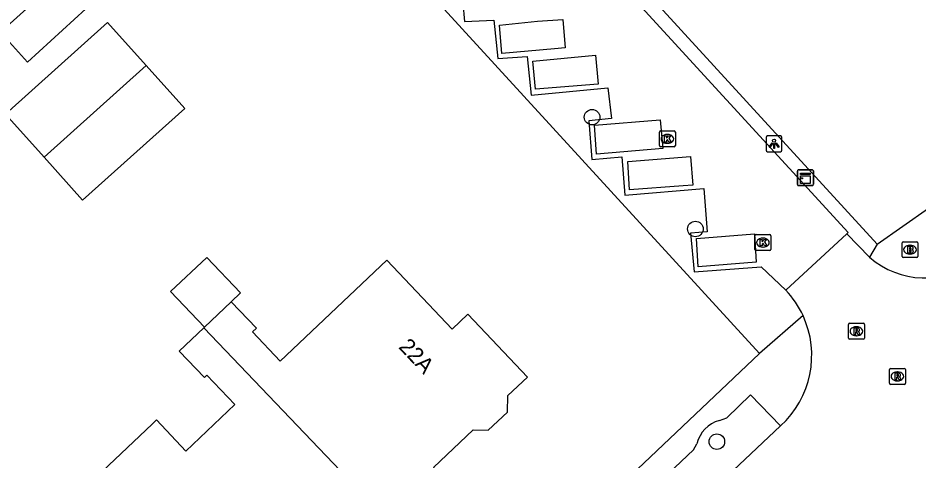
# Model space of a CAD drawing. Extents: x 161772 to 163123, y 383092 to 383917.
# Drawn here: x 162731.8 to 162788.4, y 383787.8 to 383815.6 of the extents above; entities that cross this region are included whole.
import ezdxf

# ---------------------------------------------------------------- set-up
doc = ezdxf.new("R2010")
doc.units = 0
for name, color, linetype in [('IMGEO_Boom', 7, 'Continuous'), ('IMGEO_Brandkraan', 7, 'Continuous'), ('IMGEO_Kast', 7, 'Continuous'), ('IMGEO_Kolk', 7, 'Continuous'), ('IMGEO_Lichtpunt', 7, 'Continuous'), ('IMGEO_Pand', 7, 'Continuous'), ('IMGEO_Pand_nummerreeks', 7, 'Continuous'), ('IMGEO_Parkeervlak_open', 7, 'Continuous'), ('IMGEO_Rijbaan_lokaal_open', 7, 'Continuous'), ('IMGEO_Rioolput', 7, 'Continuous'), ('IMGEO_Voetpad_open', 7, 'Continuous')]:
    doc.layers.add(name, color=color, linetype=linetype)

msp = doc.modelspace()

# ---------------------------------------------------------------- linework, layer by layer
at = {"layer": 'IMGEO_Boom'}
for centre in [(162767.907, 383809.345), (162774.409, 383802.312), (162775.759, 383788.932)]:
    msp.add_circle(centre, 0.489, dxfattribs=at)
at = {"layer": 'IMGEO_Brandkraan'}
for p, q in [((162787.407, 383800.583), (162787.407, 383801.435)), ((162787.482, 383801.509), (162788.334, 383801.509)), ((162788.408, 383801.435), (162788.408, 383800.583)), ((162787.895, 383801.289), (162787.92, 383801.289)), ((162788.334, 383800.509), (162787.482, 383800.509)), ((162787.918, 383800.729), (162787.893, 383800.729))]:
    msp.add_line(p, q, dxfattribs=at)
for points in [[(162787.407, 383800.583), (162787.407, 383801.435)], [(162787.482, 383801.509), (162788.334, 383801.509)], [(162788.408, 383801.435), (162788.408, 383800.583)], [(162787.755, 383801.209), (162787.755, 383800.809), (162787.968, 383800.809)], [(162787.986, 383801.209), (162787.755, 383801.209)], [(162787.934, 383801.128), (162787.88, 383801.128), (162787.88, 383801.052)], [(162787.88, 383801.052), (162787.933, 383801.052)], [(162787.942, 383800.976), (162787.88, 383800.976), (162787.88, 383800.895)], [(162787.88, 383800.895), (162787.942, 383800.895)], [(162788.334, 383800.509), (162787.482, 383800.509)]]:
    msp.add_lwpolyline(points, dxfattribs=at)
for centre, radius, start, end in [((162787.484, 383801.433), 0.0765, 91.552, 178.448), ((162787.484, 383801.433), 0.0765, 91.552, 178.448), ((162788.332, 383801.433), 0.0765, 1.552, 88.448), ((162788.332, 383801.433), 0.0765, 1.552, 88.448), ((162787.935, 383801.09), 0.0379, 267.8285, 90.9355), ((162787.943, 383800.935), 0.0404, 269.8759, 90.5077), ((162787.974, 383801.06), 0.251, 268.6676, 293.5347), ((162787.99, 383801.064), 0.145, 59.4692, 91.5367), ((162788.015, 383801.111), 0.0922, 285.5137, 58.1501), ((162788.02, 383800.919), 0.105, 301.3115, 78.989), ((162787.484, 383800.585), 0.0765, 181.552, 268.448), ((162787.484, 383800.585), 0.0765, 181.552, 268.448), ((162788.332, 383800.585), 0.0765, 271.552, 358.448), ((162788.332, 383800.585), 0.0765, 271.552, 358.448)]:
    msp.add_arc(centre, radius, start, end, dxfattribs=at)
for centre, major_axis, ratio, start_param, end_param in [((162787.894, 383801.009), (-0.387, 0.002), 0.722429, 4.712389, 7.853982), ((162787.919, 383801.009), (-0.39, 0.002), 0.717154, 1.570796, 4.712389)]:
    msp.add_ellipse(centre, major_axis=major_axis, ratio=ratio, start_param=start_param, end_param=end_param, dxfattribs=at)
at = {"layer": 'IMGEO_Kast'}
for p, q in [((162780.829, 383805.112), (162780.829, 383805.953)), ((162780.829, 383805.953), (162780.829, 383805.112)), ((162780.904, 383806.037), (162781.745, 383806.037)), ((162781.745, 383806.037), (162780.904, 383806.037)), ((162781.829, 383805.962), (162781.829, 383805.121)), ((162781.829, 383805.121), (162781.829, 383805.962)), ((162781.754, 383805.037), (162780.913, 383805.037)), ((162780.913, 383805.037), (162781.754, 383805.037))]:
    msp.add_line(p, q, dxfattribs=at)
for points in [[(162781.024, 383805.827), (162781.624, 383805.827), (162781.624, 383805.742), (162781.024, 383805.742), (162781.024, 383805.827)], [(162781.024, 383805.652), (162781.624, 383805.652), (162781.624, 383805.163), (162781.024, 383805.163), (162781.024, 383805.652)]]:
    msp.add_lwpolyline(points, dxfattribs=at)
msp.add_circle((162781.108, 383805.501), 0.0377, dxfattribs=at)
for centre, start, end in [((162780.907, 383805.959), 92.4484, 184.2845), ((162780.907, 383805.959), 92.4484, 184.2845), ((162781.751, 383805.959), 2.4484, 94.2845), ((162781.751, 383805.959), 2.4484, 94.2845), ((162780.907, 383805.115), 182.4484, 274.2845), ((162780.907, 383805.115), 182.4484, 274.2845), ((162781.751, 383805.115), 272.4484, 4.2845), ((162781.751, 383805.115), 272.4484, 4.2845)]:
    msp.add_arc(centre, 0.0779, start, end, dxfattribs=at)
at = {"layer": 'IMGEO_Kolk'}
for p, q in [((162772.145, 383807.554), (162772.145, 383808.406)), ((162772.22, 383808.48), (162773.072, 383808.48)), ((162772.633, 383808.26), (162772.658, 383808.26)), ((162773.146, 383808.406), (162773.146, 383807.554)), ((162772.656, 383807.7), (162772.631, 383807.7)), ((162773.072, 383807.48), (162772.22, 383807.48)), ((162778.153, 383801.03), (162778.153, 383801.882)), ((162778.228, 383801.956), (162779.08, 383801.956)), ((162779.154, 383801.882), (162779.154, 383801.03)), ((162778.641, 383801.736), (162778.666, 383801.736)), ((162779.08, 383800.956), (162778.228, 383800.956)), ((162778.664, 383801.176), (162778.639, 383801.176))]:
    msp.add_line(p, q, dxfattribs=at)
for points in [[(162772.145, 383807.554), (162772.145, 383808.406)], [(162772.22, 383808.48), (162773.072, 383808.48)], [(162772.466, 383808.18), (162772.589, 383808.18), (162772.589, 383808.029), (162772.719, 383808.18), (162772.883, 383808.18), (162772.737, 383808.029), (162772.89, 383807.78), (162772.738, 383807.78), (162772.653, 383807.944), (162772.589, 383807.877), (162772.589, 383807.78), (162772.466, 383807.78), (162772.466, 383808.18)], [(162773.146, 383808.406), (162773.146, 383807.554)], [(162773.072, 383807.48), (162772.22, 383807.48)], [(162778.153, 383801.03), (162778.153, 383801.882)], [(162778.228, 383801.956), (162779.08, 383801.956)], [(162779.154, 383801.882), (162779.154, 383801.03)], [(162778.474, 383801.656), (162778.597, 383801.656), (162778.597, 383801.505), (162778.727, 383801.656), (162778.891, 383801.656), (162778.745, 383801.505), (162778.898, 383801.256), (162778.746, 383801.256), (162778.661, 383801.42), (162778.597, 383801.353), (162778.597, 383801.256), (162778.474, 383801.256), (162778.474, 383801.656)], [(162779.08, 383800.956), (162778.228, 383800.956)]]:
    msp.add_lwpolyline(points, dxfattribs=at)
for centre, start, end in [((162772.222, 383808.404), 91.552, 178.448), ((162772.222, 383808.404), 91.552, 178.448), ((162773.07, 383808.404), 1.552, 88.448), ((162773.07, 383808.404), 1.552, 88.448), ((162772.222, 383807.556), 181.552, 268.448), ((162772.222, 383807.556), 181.552, 268.448), ((162773.07, 383807.556), 271.552, 358.448), ((162773.07, 383807.556), 271.552, 358.448), ((162778.23, 383801.88), 91.552, 178.448), ((162778.23, 383801.88), 91.552, 178.448), ((162779.078, 383801.88), 1.552, 88.448), ((162779.078, 383801.88), 1.552, 88.448), ((162778.23, 383801.032), 181.552, 268.448), ((162778.23, 383801.032), 181.552, 268.448), ((162779.078, 383801.032), 271.552, 358.448), ((162779.078, 383801.032), 271.552, 358.448)]:
    msp.add_arc(centre, 0.0765, start, end, dxfattribs=at)
for centre, major_axis, ratio, start_param, end_param in [((162772.632, 383807.98), (-0.387, 0.002), 0.722429, 4.712389, 7.853982), ((162772.657, 383807.98), (-0.39, 0.002), 0.717154, 1.570796, 4.712389), ((162778.64, 383801.456), (-0.387, 0.002), 0.722429, 4.712389, 7.853982), ((162778.665, 383801.456), (-0.39, 0.002), 0.717154, 1.570796, 4.712389)]:
    msp.add_ellipse(centre, major_axis=major_axis, ratio=ratio, start_param=start_param, end_param=end_param, dxfattribs=at)
at = {"layer": 'IMGEO_Lichtpunt'}
for p, q in [((162779.758, 383808.166), (162778.95, 383808.166)), ((162779.758, 383808.166), (162778.95, 383808.166)), ((162778.856, 383808.071), (162778.856, 383807.264)), ((162778.856, 383808.071), (162778.856, 383807.264)), ((162779.852, 383807.264), (162779.852, 383808.071)), ((162779.852, 383807.264), (162779.852, 383808.071)), ((162778.95, 383807.17), (162779.758, 383807.17)), ((162778.95, 383807.17), (162779.758, 383807.17))]:
    msp.add_line(p, q, dxfattribs=at)
for points in [[(162779.23, 383807.735), (162779.269, 383807.707), (162779.081, 383807.445), (162779.043, 383807.472), (162779.23, 383807.735)], [(162779.332, 383807.687), (162779.379, 383807.687), (162779.379, 383807.365), (162779.332, 383807.365), (162779.332, 383807.687)], [(162779.442, 383807.707), (162779.48, 383807.734), (162779.667, 383807.472), (162779.628, 383807.444), (162779.442, 383807.707)]]:
    msp.add_lwpolyline(points, dxfattribs=at)
msp.add_circle((162779.355, 383807.869), 0.0994, dxfattribs=at)
for centre, start, end in [((162778.95, 383808.071), 90, 180), ((162778.95, 383808.071), 90, 180), ((162779.758, 383808.071), 0, 90), ((162779.758, 383808.071), 0, 90), ((162778.95, 383807.264), 180, 270), ((162778.95, 383807.264), 180, 270), ((162779.758, 383807.264), 270, 0), ((162779.758, 383807.264), 270, 360)]:
    msp.add_arc(centre, 0.0946, start, end, dxfattribs=at)
at = {"layer": 'IMGEO_Pand'}
for points in [[(162734.392, 383818.016), (162736.054, 383816.17), (162732.397, 383812.804), (162730.705, 383814.684), (162734.392, 383818.016)], [(162733.447, 383806.824), (162731.012, 383809.537), (162737.435, 383815.3), (162739.868, 383812.59)], [(162739.868, 383812.59), (162742.286, 383809.895), (162735.863, 383804.132), (162733.447, 383806.824)], [(162733.447, 383806.824), (162739.868, 383812.59)], [(162743.518, 383796.128), (162741.393, 383798.37), (162743.668, 383800.525), (162745.791, 383798.285), (162745.216, 383797.738)], [(162755.254, 383783.79), (162758.422, 383786.795), (162757.926, 383787.318), (162760.422, 383789.685), (162761.382, 383789.659), (162762.578, 383790.793), (162762.605, 383791.829), (162763.84, 383793), (162760.101, 383796.943), (162759.116, 383796.01), (162754.995, 383800.355), (162748.298, 383794.004), (162746.551, 383795.848), (162746.791, 383796.076), (162745.216, 383797.738)], [(162745.216, 383797.738), (162743.518, 383796.128)], [(162738.599, 383784.717), (162736.721, 383786.705), (162740.233, 383790.036), (162740.508, 383790.297), (162742.359, 383788.345), (162745.435, 383791.262), (162743.673, 383793.119), (162743.52, 383792.974), (162741.944, 383794.635), (162743.489, 383796.101)], [(162743.518, 383796.128), (162743.489, 383796.101)], [(162743.489, 383796.101), (162755.254, 383783.79)]]:
    msp.add_lwpolyline(points, dxfattribs=at)
at = {"layer": 'IMGEO_Parkeervlak_open'}
for points in [[(162762.241, 383813.356), (162762.086, 383815.133), (162764.478, 383815.375), (162766.062, 383815.486), (162766.224, 383813.708), (162765.554, 383813.64), (162762.241, 383813.356)], [(162764.356, 383811.098), (162764.177, 383812.866), (162768.121, 383813.251), (162768.296, 383811.419), (162764.356, 383811.098)], [(162772.186, 383809.177), (162772.353, 383807.382), (162768.19, 383807.027), (162768.054, 383808.832), (162772.186, 383809.177)], [(162774.09, 383806.879), (162774.249, 383805.062), (162773.634, 383805.034), (162770.271, 383804.768), (162770.151, 383806.555), (162774.09, 383806.879)], [(162778.133, 383802.015), (162778.239, 383800.219), (162774.586, 383799.929), (162774.474, 383801.718), (162778.133, 383802.015)]]:
    msp.add_lwpolyline(points, dxfattribs=at)
at = {"layer": 'IMGEO_Rijbaan_lokaal_open'}
for points in [[(162780.104, 383798.461), (162783.934, 383802.002)], [(162785.36, 383800.541), (162783.934, 383802.002)], [(162779.761, 383789.928), (162776.793, 383787.116)]]:
    msp.add_lwpolyline(points, dxfattribs=at)
for centre, radius, start, end in [((162788.823, 383804.471), 5.238, 228.6084, 307.9291), ((162775.757, 383794.375), 5.966, 24.7001, 43.2261), ((162775.738, 383794.363), 5.988, 312.2121, 24.7238)]:
    msp.add_arc(centre, radius, start, end, dxfattribs=at)
at = {"layer": 'IMGEO_Rioolput'}
for p, q in [((162784.036, 383795.453), (162784.036, 383796.305)), ((162784.111, 383796.379), (162784.963, 383796.379)), ((162785.037, 383796.305), (162785.037, 383795.453)), ((162784.524, 383796.159), (162784.549, 383796.159)), ((162784.963, 383795.379), (162784.111, 383795.379)), ((162784.547, 383795.599), (162784.522, 383795.599)), ((162786.614, 383792.612), (162786.614, 383793.464)), ((162786.689, 383793.538), (162787.541, 383793.538)), ((162787.615, 383793.464), (162787.615, 383792.612)), ((162787.102, 383793.318), (162787.127, 383793.318)), ((162787.541, 383792.538), (162786.689, 383792.538)), ((162787.125, 383792.758), (162787.1, 383792.758))]:
    msp.add_line(p, q, dxfattribs=at)
for points in [[(162784.036, 383795.453), (162784.036, 383796.305)], [(162784.111, 383796.379), (162784.963, 383796.379)], [(162785.037, 383796.305), (162785.037, 383795.453)], [(162784.625, 383796.077), (162784.373, 383796.079), (162784.373, 383795.679)], [(162784.373, 383795.679), (162784.497, 383795.679), (162784.497, 383795.841), (162784.508, 383795.841)], [(162784.551, 383795.998), (162784.497, 383795.998), (162784.497, 383795.917)], [(162784.497, 383795.917), (162784.549, 383795.917)], [(162784.555, 383795.812), (162784.626, 383795.679), (162784.766, 383795.679), (162784.701, 383795.805)], [(162784.963, 383795.379), (162784.111, 383795.379)], [(162786.614, 383792.612), (162786.614, 383793.464)], [(162786.689, 383793.538), (162787.541, 383793.538)], [(162787.615, 383793.464), (162787.615, 383792.612)], [(162787.203, 383793.236), (162786.951, 383793.238), (162786.951, 383792.838)], [(162786.951, 383792.838), (162787.075, 383792.838), (162787.075, 383793), (162787.086, 383793)], [(162787.129, 383793.157), (162787.075, 383793.157), (162787.075, 383793.076)], [(162787.075, 383793.076), (162787.127, 383793.076)], [(162787.133, 383792.971), (162787.204, 383792.838), (162787.344, 383792.838), (162787.279, 383792.964)], [(162787.541, 383792.538), (162786.689, 383792.538)]]:
    msp.add_lwpolyline(points, dxfattribs=at)
for centre, radius, start, end in [((162784.113, 383796.303), 0.0765, 91.552, 178.448), ((162784.113, 383796.303), 0.0765, 91.552, 178.448), ((162784.961, 383796.303), 0.0765, 1.552, 88.448), ((162784.961, 383796.303), 0.0765, 1.552, 88.448), ((162784.507, 383795.788), 0.0533, 26.0293, 88.6989), ((162784.533, 383796.106), 0.19, 274.7715, 282.9687), ((162784.557, 383795.902), 0.0964, 77.0061, 93.1865), ((162784.571, 383795.959), 0.0378, 276.6634, 79.6772), ((162784.624, 383795.967), 0.109, 350.3612, 89.416), ((162784.622, 383795.967), 0.112, 277.5842, 350.9817), ((162784.606, 383795.752), 0.108, 29.5134, 73.7905), ((162784.113, 383795.455), 0.0765, 181.552, 268.448), ((162784.113, 383795.455), 0.0765, 181.552, 268.448), ((162784.961, 383795.455), 0.0765, 271.552, 358.448), ((162784.961, 383795.455), 0.0765, 271.552, 358.448), ((162786.691, 383793.462), 0.0765, 91.552, 178.448), ((162786.691, 383793.462), 0.0765, 91.552, 178.448), ((162787.539, 383793.462), 0.0765, 1.552, 88.448), ((162787.539, 383793.462), 0.0765, 1.552, 88.448), ((162787.085, 383792.947), 0.0533, 26.0293, 88.6989), ((162787.111, 383793.265), 0.19, 274.7715, 282.9687), ((162787.135, 383793.061), 0.0964, 77.0061, 93.1865), ((162787.149, 383793.118), 0.0378, 276.6634, 79.6772), ((162787.202, 383793.126), 0.109, 350.3612, 89.416), ((162787.2, 383793.126), 0.112, 277.5842, 350.9817), ((162787.184, 383792.911), 0.108, 29.5134, 73.7905), ((162786.691, 383792.614), 0.0765, 181.552, 268.448), ((162786.691, 383792.614), 0.0765, 181.552, 268.448), ((162787.539, 383792.614), 0.0765, 271.552, 358.448), ((162787.539, 383792.614), 0.0765, 271.552, 358.448)]:
    msp.add_arc(centre, radius, start, end, dxfattribs=at)
for centre, major_axis, ratio, start_param, end_param in [((162784.523, 383795.879), (-0.387, 0.002), 0.722429, 4.712389, 7.853982), ((162784.548, 383795.879), (-0.39, 0.002), 0.717154, 1.570796, 4.712389), ((162787.101, 383793.038), (-0.387, 0.002), 0.722429, 4.712389, 7.853982), ((162787.126, 383793.038), (-0.39, 0.002), 0.717154, 1.570796, 4.712389)]:
    msp.add_ellipse(centre, major_axis=major_axis, ratio=ratio, start_param=start_param, end_param=end_param, dxfattribs=at)
at = {"layer": 'IMGEO_Voetpad_open'}
for points in [[(162785.832, 383801.364), (162801.987, 383812.673), (162804.64, 383814.531), (162829.495, 383831.931), (162832.319, 383833.908), (162841.179, 383840.11), (162849.824, 383845.869), (162858.591, 383851.442), (162868.67, 383857.466), (162878.867, 383863.261), (162881.307, 383864.648), (162881.579, 383864.791), (162896.633, 383872.911), (162903.833, 383876.493), (162903.926, 383876.221), (162912.921, 383880.571), (162913.995, 383880.99)], [(162759.132, 383830.545), (162785.832, 383801.364)], [(162783.934, 383802.002), (162784.026, 383802.09), (162765.006, 383822.838)], [(162778.448, 383794.471), (162754.257, 383820.906)], [(162758.997, 383820.097), (162757.606, 383819.988), (162757.826, 383817.608), (162759.678, 383817.733), (162759.873, 383815.359), (162761.732, 383815.448), (162761.977, 383813.034), (162763.828, 383813.169), (162764.084, 383810.729), (162768.903, 383811.181), (162769.124, 383809.261), (162767.701, 383809.118), (162767.884, 383806.686), (162769.786, 383806.84), (162769.97, 383804.433), (162774.929, 383804.848), (162775.143, 383802.14), (162774.098, 383802.058), (162774.323, 383799.61), (162778.552, 383799.928), (162780.104, 383798.461)], [(162785.832, 383801.364), (162785.36, 383800.541)], [(162781.177, 383796.868), (162778.448, 383794.471)], [(162778.448, 383794.471), (162736.047, 383754.285)], [(162775.915, 383790.261), (162776.375, 383790.431), (162777.873, 383791.88), (162779.761, 383789.928)], [(162767.109, 383782.056), (162767.397, 383782.13), (162768.022, 383782.491), (162774.281, 383788.421), (162774.507, 383788.801)]]:
    msp.add_lwpolyline(points, dxfattribs=at)
msp.add_arc((162776.428, 383788.357), 1.972, 105.0897, 166.9877, dxfattribs=at)

# ---------------------------------------------------------------- texts
at = {"layer": 'IMGEO_Pand_nummerreeks'}
msp.add_text('22A', height=1, rotation=313.4816, dxfattribs=at).set_placement((162755.693, 383794.852))

doc.saveas('drawing.dxf')
